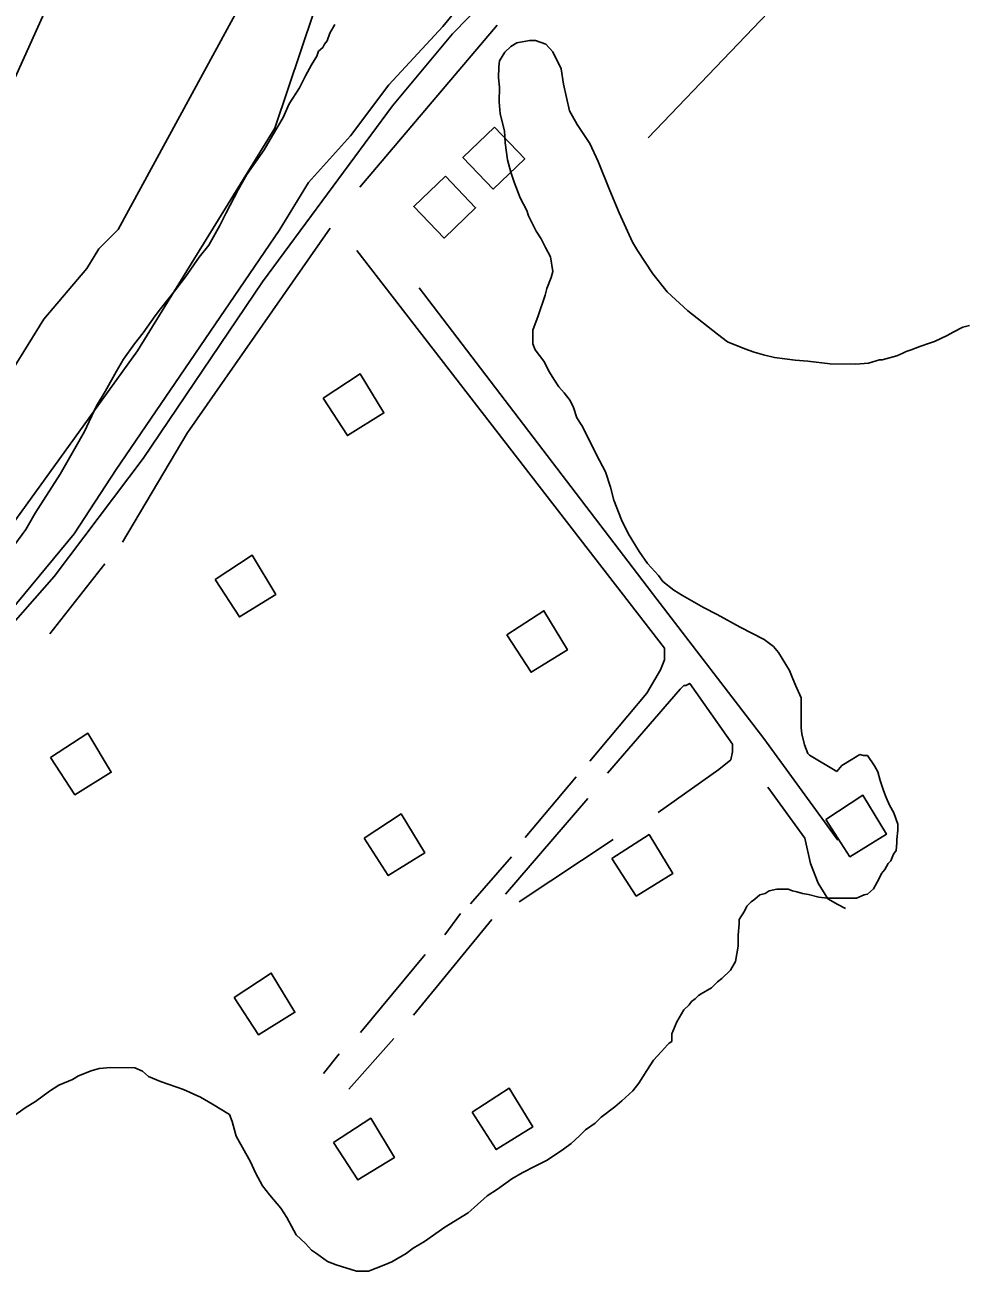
# Model space of a CAD drawing. Extents: x 3172297 to 3210190, y 958463 to 983887.
# Drawn here: x 3178485 to 3179346, y 978258 to 979396 of the extents above; entities that cross this region are included whole.
import ezdxf

# ---------------------------------------------------------------- set-up
doc = ezdxf.new("R2010")
doc.units = 0
for name, color, linetype in [('V-BLDG-OTLN', 7, 'Continuous'), ('V-ROAD-CNTR', 7, 'Continuous'), ('V-SITE-VEGE', 7, 'Continuous'), ('V-TOPO-SHOR', 7, 'Continuous'), ('V-WETL-SWMP', 7, 'Continuous')]:
    doc.layers.add(name, color=color, linetype=linetype)

msp = doc.modelspace()

# ---------------------------------------------------------------- linework, layer by layer
at = {"layer": 'V-BLDG-OTLN'}
for points in [[(3178914.5, 979302.5), (3178885.7, 979274.8), (3178913.3, 979245.9), (3178942.2, 979273.6)], [(3178869.6, 979257.6), (3178840.8, 979229.9), (3178868.5, 979201.1), (3178897.3, 979228.8)], [(3178758, 979055), (3178780.1, 979020.8), (3178813.4, 979041.4), (3178791.9, 979077.1)], [(3178659.3, 978889.3), (3178681.4, 978855.1), (3178714.7, 978875.7), (3178693.2, 978911.4)], [(3178925.7, 978838.6), (3178947.9, 978804.5), (3178981.2, 978825), (3178959.6, 978860.7)], [(3178508.9, 978726.8), (3178531.1, 978692.7), (3178564.4, 978713.2), (3178542.8, 978748.9)], [(3179217.2, 978670.2), (3179239.3, 978636), (3179272.6, 978656.6), (3179251.1, 978692.2)], [(3178795.3, 978653.1), (3178817.5, 978618.9), (3178850.8, 978639.5), (3178829.2, 978675.1)], [(3179021.8, 978634.3), (3179044, 978600.1), (3179077.3, 978620.7), (3179055.7, 978656.3)], [(3178676.7, 978507.6), (3178698.8, 978473.4), (3178732.1, 978494), (3178710.5, 978529.7)], [(3178894, 978402.8), (3178916.1, 978368.6), (3178949.4, 978389.2), (3178927.8, 978424.8)], [(3178767.5, 978375), (3178789.7, 978340.8), (3178823, 978361.4), (3178801.4, 978397.1)]]:
    msp.add_lwpolyline(points, close=True, dxfattribs=at)
at = {"layer": 'V-ROAD-CNTR'}
msp.add_lwpolyline([(3179036.6, 979551.9), (3178876.2, 979387.8), (3178821.2, 979321.8), (3178702.6, 979161.1), (3178593.4, 978999.8), (3178512.2, 978892.1), (3178456.9, 978829.2)], dxfattribs=at)
at = {"layer": 'V-SITE-VEGE'}
for p, q in [((3178768.7, 979396.1), (3178764, 979388.3)), ((3178764, 979388.3), (3178761.6, 979381.3)), ((3178753.7, 979372), (3178752.1, 979367.3)), ((3178757.7, 979375.1), (3178753.7, 979372)), ((3178759.2, 979378.2), (3178757.7, 979375.1)), ((3178761.6, 979381.3), (3178759.2, 979378.2)), ((3178919.2, 979363.1), (3178923.9, 979370.9)), ((3178923.9, 979370.9), (3178929.4, 979376.3)), ((3178929.4, 979376.3), (3178934.9, 979379.4)), ((3178934.9, 979379.4), (3178946.6, 979381.6)), ((3178946.6, 979381.6), (3178952.1, 979381.6)), ((3178952.1, 979381.6), (3178961.5, 979378.4)), ((3178961.5, 979378.4), (3178967.7, 979371.4)), ((3178967.7, 979371.4), (3178975.4, 979355.7)), ((3178747.4, 979359.5), (3178741.9, 979349.4)), ((3178752.1, 979367.3), (3178747.4, 979359.5)), ((3178918.4, 979357.6), (3178919.2, 979363.1)), ((3178741.9, 979349.4), (3178736.3, 979338.5)), ((3178918.3, 979347.5), (3178918.4, 979357.6)), ((3178975.4, 979355.7), (3178977.6, 979341.6)), ((3178736.3, 979338.5), (3178726.9, 979323.8)), ((3178919, 979338.9), (3178918.3, 979347.5)), ((3178918.9, 979325.6), (3178919, 979338.9)), ((3178977.6, 979341.6), (3178982.9, 979317.4)), ((3178919.7, 979314.7), (3178918.9, 979325.6)), ((3178726.9, 979323.8), (3178721.3, 979311.3)), ((3178923.5, 979299), (3178919.7, 979314.7)), ((3178982.9, 979317.4), (3178989.9, 979304.8)), ((3178721.3, 979311.3), (3178711.8, 979295)), ((3178989.9, 979304.8), (3179001.5, 979287.6)), ((3178711.8, 979295), (3178704, 979281.8)), ((3178924.2, 979288.1), (3178923.5, 979299)), ((3178704, 979281.8), (3178688.2, 979259.2)), ((3178926.4, 979272.5), (3178924.2, 979288.1)), ((3179001.5, 979287.6), (3179009.1, 979271.1)), ((3178929.5, 979261.5), (3178926.4, 979272.5)), ((3179009.1, 979271.1), (3179019.9, 979244.5)), ((3178688.2, 979259.2), (3178680.3, 979245.2)), ((3178932.5, 979252.1), (3178929.5, 979261.5)), ((3178937.9, 979238), (3178932.5, 979252.1)), ((3178680.3, 979245.2), (3178669.2, 979224.2)), ((3178944.1, 979226.3), (3178937.9, 979238)), ((3179019.9, 979244.5), (3179028.4, 979224.2)), ((3178669.2, 979224.2), (3178663.7, 979212.5)), ((3178945.6, 979221.6), (3178944.1, 979226.3)), ((3179028.4, 979224.2), (3179040.7, 979197.5)), ((3178663.7, 979212.5), (3178653.4, 979194.6)), ((3178952.5, 979207.5), (3178945.6, 979221.6)), ((3178957.2, 979200.4), (3178952.5, 979207.5)), ((3178961, 979192.6), (3178957.2, 979200.4)), ((3178653.4, 979194.6), (3178644.7, 979183.8)), ((3178965.6, 979184), (3178961, 979192.6)), ((3179040.7, 979197.5), (3179045.3, 979189.7)), ((3179045.3, 979189.7), (3179059.2, 979168.5)), ((3178644.7, 979183.8), (3178632.1, 979165.9)), ((3178967.9, 979170.7), (3178965.6, 979184)), ((3178632.1, 979165.9), (3178623.5, 979154.2)), ((3178966.3, 979165.2), (3178967.9, 979170.7)), ((3179059.2, 979168.5), (3179072.4, 979152.1)), ((3178623.5, 979154.2), (3178609.3, 979136.4)), ((3178960.7, 979148.9), (3178962.3, 979155.1)), ((3178962.3, 979155.1), (3178966.3, 979165.2)), ((3178954.3, 979130.2), (3178960.7, 979148.9)), ((3179072.4, 979152.1), (3179091, 979134.8)), ((3178609.3, 979136.4), (3178604.6, 979130.2)), ((3179091, 979134.8), (3179118.2, 979113.5)), ((3178604.6, 979130.2), (3178593.5, 979114.6)), ((3178949.6, 979117), (3178954.3, 979130.2)), ((3179342.3, 979119.8), (3179348.6, 979121.3)), ((3178593.5, 979114.6), (3178585.7, 979104.5)), ((3178949.5, 979104.5), (3178949.6, 979117)), ((3179118.2, 979113.5), (3179127.5, 979106.4)), ((3179316.5, 979106.7), (3179328.2, 979112.1)), ((3179328.2, 979112.1), (3179333.7, 979115.2)), ((3179333.7, 979115.2), (3179342.3, 979119.8)), ((3178585.7, 979104.5), (3178575.4, 979090.5)), ((3178951.8, 979099), (3178949.5, 979104.5)), ((3178959.5, 979088.8), (3178951.8, 979099)), ((3179127.5, 979106.4), (3179143.1, 979100.1)), ((3179143.1, 979100.1), (3179151.7, 979096.9)), ((3179287.5, 979096), (3179290.6, 979097.5)), ((3179290.6, 979097.5), (3179295.3, 979099.1)), ((3179295.3, 979099.1), (3179303.2, 979102.1)), ((3179303.2, 979102.1), (3179311.8, 979105.2)), ((3179311.8, 979105.2), (3179316.5, 979106.7)), ((3178575.4, 979090.5), (3178569.1, 979079.7)), ((3178964.9, 979078.6), (3178959.5, 979088.8)), ((3179151.7, 979096.9), (3179160.2, 979094.5)), ((3179160.2, 979094.5), (3179170.4, 979092.1)), ((3179170.4, 979092.1), (3179189.1, 979089.6)), ((3179189.1, 979089.6), (3179200.8, 979088.7)), ((3179200.8, 979088.7), (3179221.1, 979086.3)), ((3179221.1, 979086.3), (3179244.5, 979086.1)), ((3179244.5, 979086.1), (3179256.2, 979086.8)), ((3179256.2, 979086.8), (3179266.4, 979089.9)), ((3179266.4, 979089.9), (3179268.7, 979089.9)), ((3179268.7, 979089.9), (3179282, 979093.7)), ((3179282, 979093.7), (3179287.5, 979096)), ((3178569.1, 979079.7), (3178558.8, 979061)), ((3178968.8, 979072.3), (3178964.9, 979078.6)), ((3178973.4, 979065.3), (3178968.8, 979072.3)), ((3178978.1, 979059.8), (3178973.4, 979065.3)), ((3178558.8, 979061), (3178550.9, 979047.8)), ((3178983.5, 979052.7), (3178978.1, 979059.8)), ((3178986.6, 979046.4), (3178983.5, 979052.7)), ((3178550.9, 979047.8), (3178539.9, 979024.4)), ((3178989.6, 979037.1), (3178986.6, 979046.4)), ((3178994.3, 979030), (3178989.6, 979037.1)), ((3179000.5, 979018.2), (3178994.3, 979030)), ((3178539.9, 979024.4), (3178531.2, 979008.9)), ((3179002.8, 979012.8), (3179000.5, 979018.2)), ((3178531.2, 979008.9), (3178517.7, 978985.5)), ((3179010.5, 978997.9), (3179002.8, 979012.8)), ((3179015.9, 978987.7), (3179010.5, 978997.9)), ((3178517.7, 978985.5), (3178494.9, 978949.8)), ((3179020.5, 978973.6), (3179015.9, 978987.7)), ((3179023.5, 978961.9), (3179020.5, 978973.6)), ((3179030.4, 978943.9), (3179023.5, 978961.9)), ((3178494.9, 978949.8), (3178486.2, 978935)), ((3179036.6, 978931.3), (3179030.4, 978943.9)), ((3178486.2, 978935), (3178472, 978915.6)), ((3179046.6, 978914.9), (3179036.6, 978931.3)), ((3179054.3, 978903.9), (3179046.6, 978914.9)), ((3179064.4, 978892.9), (3179054.3, 978903.9)), ((3179068.3, 978887.4), (3179064.4, 978892.9)), ((3179078.4, 978879.5), (3179068.3, 978887.4)), ((3179086.2, 978874.8), (3179078.4, 978879.5)), ((3179105.6, 978863.7), (3179086.2, 978874.8)), ((3179118.1, 978857.4), (3179105.6, 978863.7)), ((3179139.1, 978845.6), (3179118.1, 978857.4)), ((3179160.8, 978834.5), (3179139.1, 978845.6)), ((3179169.4, 978828.2), (3179160.8, 978834.5)), ((3179174, 978822.7), (3179169.4, 978828.2)), ((3179184.1, 978806.2), (3179174, 978822.7)), ((3179187.2, 978798.4), (3179184.1, 978806.2)), ((3179189.5, 978792.9), (3179187.2, 978798.4)), ((3179194.8, 978781.2), (3179189.5, 978792.9)), ((3179194.7, 978753.9), (3179194.8, 978781.2)), ((3179195.4, 978748.4), (3179194.7, 978753.9)), ((3179197.7, 978738.2), (3179195.4, 978748.4)), ((3179200.8, 978730.4), (3179197.7, 978738.2)), ((3179202.3, 978728.8), (3179200.8, 978730.4)), ((3179227.2, 978713.8), (3179202.3, 978728.8)), ((3179240.5, 978724.7), (3179231.9, 978719.3)), ((3179248.4, 978729.3), (3179240.5, 978724.7)), ((3179251.5, 978728.5), (3179248.4, 978729.3)), ((3179255.4, 978728.5), (3179251.5, 978728.5)), ((3179261.6, 978719.1), (3179255.4, 978728.5)), ((3179231.9, 978719.3), (3179227.2, 978713.8)), ((3179264.7, 978713.6), (3179261.6, 978719.1)), ((3179267, 978705.7), (3179264.7, 978713.6)), ((3179270, 978696.4), (3179267, 978705.7)), ((3179272.3, 978690.1), (3179270, 978696.4)), ((3179275.4, 978683), (3179272.3, 978690.1)), ((3179279.3, 978676), (3179275.4, 978683)), ((3179283.1, 978665.8), (3179279.3, 978676)), ((3179283.1, 978660.4), (3179283.1, 978665.8)), ((3179282.2, 978651.8), (3179283.1, 978660.4)), ((3179281.4, 978641.6), (3179282.2, 978648.7)), ((3179282.2, 978648.7), (3179282.2, 978651.8)), ((3179274.3, 978630), (3179276.6, 978632.3)), ((3179276.6, 978632.3), (3179279, 978638.5)), ((3179279, 978638.5), (3179281.4, 978641.6)), ((3179266.4, 978616.7), (3179268, 978620.6)), ((3179268, 978620.6), (3179271.1, 978624.5)), ((3179271.1, 978624.5), (3179274.3, 978630)), ((3179260.8, 978606.6), (3179264, 978612.9)), ((3179264, 978612.9), (3179266.4, 978616.7)), ((3179149.1, 978594.9), (3179152.3, 978597.2)), ((3179152.3, 978597.2), (3179157, 978601.1)), ((3179157, 978601.1), (3179161.7, 978602.6)), ((3179161.7, 978602.6), (3179165.6, 978604.9)), ((3179165.6, 978604.9), (3179172.6, 978606.4)), ((3179172.6, 978606.4), (3179182.8, 978606.4)), ((3179182.8, 978606.4), (3179186.7, 978604.8)), ((3179186.7, 978604.8), (3179190.6, 978604)), ((3179190.6, 978604), (3179196, 978602.4)), ((3179196, 978602.4), (3179201.5, 978601.6)), ((3179201.5, 978601.6), (3179210.8, 978599.2)), ((3179210.8, 978599.2), (3179218.6, 978598.3)), ((3179218.6, 978598.3), (3179245.2, 978598.2)), ((3179245.2, 978598.2), (3179252.2, 978601.2)), ((3179252.2, 978601.2), (3179255.3, 978602)), ((3179255.3, 978602), (3179260.8, 978606.6)), ((3179138.1, 978578.6), (3179142.8, 978586.3)), ((3179142.8, 978586.3), (3179145.2, 978591)), ((3179145.2, 978591), (3179149.1, 978594.9)), ((3179137.2, 978564.5), (3179138.1, 978574.7)), ((3179138.1, 978574.7), (3179138.1, 978578.6)), ((3179137.1, 978554.4), (3179137.2, 978564.5)), ((3179134.7, 978540.3), (3179137.1, 978554.4)), ((3179130, 978532.5), (3179134.7, 978540.3)), ((3179122.1, 978524.8), (3179130, 978532.5)), ((3179112.7, 978516.3), (3179118.2, 978521.7)), ((3179118.2, 978521.7), (3179122.1, 978524.8)), ((3179094.6, 978503.9), (3179097.8, 978506.2)), ((3179097.8, 978506.2), (3179100.9, 978509.3)), ((3179100.9, 978509.3), (3179103.3, 978510.9)), ((3179103.3, 978510.9), (3179112.7, 978516.3)), ((3179081.2, 978485.2), (3179087.6, 978496.1)), ((3179087.6, 978496.1), (3179092.3, 978500.8)), ((3179092.3, 978500.8), (3179094.6, 978503.9)), ((3179076.5, 978474.3), (3179081.2, 978485.2)), ((3179076.4, 978467.3), (3179076.5, 978474.3)), ((3179067, 978458), (3179072.5, 978464.2)), ((3179072.5, 978464.2), (3179074.1, 978465.8)), ((3179074.1, 978465.8), (3179076.4, 978467.3)), ((3179053.6, 978440.9), (3179059.9, 978450.3)), ((3179059.9, 978450.3), (3179067, 978458)), ((3178534.4, 978435.8), (3178546.1, 978440.4)), ((3178546.1, 978440.4), (3178553.2, 978442.7)), ((3178553.2, 978442.7), (3178564.1, 978443.4)), ((3178564.1, 978443.4), (3178586, 978443.2)), ((3178586, 978443.2), (3178593, 978440.1)), ((3178593, 978440.1), (3178598.4, 978435.3)), ((3179046.5, 978429.3), (3179053.6, 978440.9)), ((3178507.8, 978421.9), (3178516.4, 978427.3)), ((3178516.4, 978427.3), (3178528.9, 978432.7)), ((3178528.9, 978432.7), (3178534.4, 978435.8)), ((3178598.4, 978435.3), (3178609.3, 978430.6)), ((3178609.3, 978430.6), (3178630.4, 978423.4)), ((3179041, 978422.3), (3179046.5, 978429.3)), ((3178495.2, 978412.6), (3178507.8, 978421.9)), ((3178630.4, 978423.4), (3178645.9, 978416.3)), ((3178645.9, 978416.3), (3178656.8, 978410)), ((3179030.8, 978413), (3179041, 978422.3)), ((3178473.3, 978397.9), (3178486.6, 978407.2)), ((3178486.6, 978407.2), (3178495.2, 978412.6)), ((3178656.8, 978410), (3178672.4, 978400.5)), ((3179012, 978398.3), (3179024.5, 978407.5)), ((3179024.5, 978407.5), (3179030.8, 978413)), ((3178672.4, 978400.5), (3178674.7, 978394.2)), ((3178674.7, 978394.2), (3178678.5, 978380.9)), ((3178997.8, 978386.6), (3179006.5, 978392.8)), ((3179006.5, 978392.8), (3179012, 978398.3)), ((3178678.5, 978380.9), (3178691.6, 978357.4)), ((3178984.5, 978374.2), (3178992.3, 978381.2)), ((3178992.3, 978381.2), (3178997.8, 978386.6)), ((3178962.5, 978358.8), (3178977.4, 978368.8)), ((3178977.4, 978368.8), (3178984.5, 978374.2)), ((3178691.6, 978357.4), (3178696.2, 978347.3)), ((3178951.6, 978353.4), (3178962.5, 978358.8)), ((3178696.2, 978347.3), (3178702.4, 978335.5)), ((3178930.4, 978341.8), (3178939.8, 978347.2)), ((3178939.8, 978347.2), (3178951.6, 978353.4)), ((3178702.4, 978335.5), (3178709.3, 978326.9)), ((3178917.1, 978332.5), (3178930.4, 978341.8)), ((3178709.3, 978326.9), (3178719.4, 978315.1)), ((3178895.9, 978315.5), (3178907.7, 978326.3)), ((3178907.7, 978326.3), (3178917.1, 978332.5)), ((3178719.4, 978315.1), (3178724.8, 978306.5)), ((3178890.4, 978310.8), (3178895.9, 978315.5)), ((3178724.8, 978306.5), (3178733.3, 978290.8)), ((3178869.2, 978297.7), (3178890.4, 978310.8)), ((3178733.3, 978290.8), (3178741.8, 978282.9)), ((3178850.4, 978284.6), (3178869.2, 978297.7)), ((3178741.8, 978282.9), (3178747.3, 978276.7)), ((3178833.9, 978273.7), (3178840.2, 978278.4)), ((3178840.2, 978278.4), (3178850.4, 978284.6)), ((3178747.3, 978276.7), (3178751.9, 978273.5)), ((3178751.9, 978273.5), (3178762, 978266.4)), ((3178762, 978266.4), (3178769.8, 978263.2)), ((3178820.6, 978266), (3178833.9, 978273.7)), ((3178769.8, 978263.2), (3178788.5, 978257.6)), ((3178788.5, 978257.6), (3178799.5, 978257.6)), ((3178799.5, 978257.6), (3178813.5, 978262.9)), ((3178813.5, 978262.9), (3178820.6, 978266))]:
    msp.add_line(p, q, dxfattribs=at)
at = {"layer": 'V-TOPO-SHOR'}
for p, q in [((3179054.9, 979292.6), (3179339.5, 979590.1)), ((3178916.8, 979395.6), (3178791.4, 979247.7)), ((3178558.4, 978903.7), (3178508.3, 978839.6)), ((3178989.2, 978708.9), (3178942.6, 978653.7)), ((3178924.6, 978601.9), (3178999.8, 978689.2)), ((3178937.1, 978594.8), (3179022.9, 978651.7)), ((3178930.1, 978635.9), (3178892.5, 978593.1)), ((3178840.4, 978491.4), (3178912.1, 978578.8)), ((3178883.5, 978584.2), (3178869.2, 978564.6)), ((3178851.3, 978546.8), (3178792.2, 978475.5)), ((3178781.3, 978423.7), (3178822.5, 978470.1)), ((3178772.5, 978455.9), (3178758.2, 978438.1))]:
    msp.add_line(p, q, dxfattribs=at)
for points in [[(3178330.8, 978727.1), (3178346, 978734.2), (3178360.3, 978749.3), (3178381.8, 978766.2), (3178406.8, 978792.9), (3178472.2, 978860.6), (3178530.4, 978931), (3178568.9, 978989.8), (3178717.7, 979208.2), (3178744.5, 979251.9), (3178783, 979294.6), (3178818, 979341), (3178867.2, 979394.4), (3178894.1, 979427.4), (3178899.4, 979434.5), (3178945.1, 979485.3)], [(3177165.3, 978348.3), (3177233.2, 978405.3), (3177301.3, 978472.9), (3177383.5, 978504.9), (3177426.4, 978519), (3177465.7, 978536.8), (3177508.6, 978543.8), (3177558.5, 978543.7), (3177601.4, 978547.2), (3177651.4, 978550.6), (3177733.5, 978550.4), (3177901.4, 978571.4), (3178033.7, 978639), (3178134, 978731.6), (3178273.5, 978856.2), (3178355.8, 978923.8), (3178391.7, 978970.2), (3178431.1, 979023.7), (3178474.1, 979080.7), (3178502.7, 979127), (3178542.1, 979173.4), (3178552.9, 979191.2), (3178570.8, 979209), (3178692.8, 979433.7)], [(3178749.8, 979408.5), (3178713.9, 979301.5), (3178588.4, 979098.3), (3178459.4, 978920)], [(3178764.5, 979210.3), (3178633.7, 979023.1), (3178574.6, 978923.3)], [(3178788.6, 979189.7), (3179069.8, 978826.6), (3179069.8, 978815.8), (3179066.2, 978806.9), (3179053.6, 978785.5), (3179001.7, 978723.2)], [(3178845.6, 979155.6), (3179062.8, 978871.2), (3179160.7, 978744.2), (3179228.3, 978651.2)], [(3179017.7, 978712.4), (3179084, 978789), (3179087.6, 978792.6), (3179089.4, 978792.6), (3179092.9, 978794.4), (3179132.1, 978738.9), (3179132.1, 978731.8), (3179130.3, 978724.6), (3179119.5, 978715.7), (3179064.1, 978676.6)], [(3179164.1, 978699.6), (3179197.9, 978653), (3179203.2, 978629.8), (3179210.3, 978611.9), (3179219.2, 978597.6), (3179228.1, 978592.3), (3179235.3, 978588.7)]]:
    msp.add_lwpolyline(points, dxfattribs=at)
at = {"layer": 'V-WETL-SWMP'}
msp.add_line((3178577.3, 979571.3), (3178448.8, 979286.7), dxfattribs=at)

doc.saveas('drawing.dxf')
